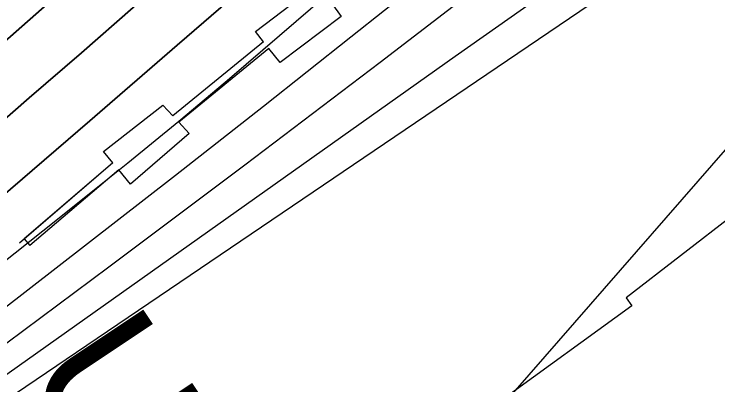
# Model space of a CAD drawing. Extents: x 3297753 to 3335611, y 652252 to 677623.
# Drawn here: x 3314328 to 3314835, y 658590 to 658857 of the extents above; entities that cross this region are included whole.
import ezdxf

# ---------------------------------------------------------------- set-up
doc = ezdxf.new("R2010")
doc.units = 0
for name, color, linetype in [('V-CHAN-DOCK', 7, 'Continuous'), ('V-RIVR-EDGE', 7, 'Continuous'), ('V-RRAP-RVMT', 7, 'Continuous'), ('V-TOPO-DPTH', 7, 'Continuous'), ('V-TOPO-GNAM-IDEN', 7, 'Continuous'), ('V-TOPO-MAJR', 7, 'Continuous'), ('V-TOPO-MINR', 7, 'Continuous'), ('V-UTIL-LINE', 7, 'Continuous')]:
    doc.layers.add(name, color=color, linetype=linetype)

msp = doc.modelspace()

# ---------------------------------------------------------------- linework, layer by layer
at = {"layer": 'V-CHAN-DOCK'}
for p, q in [((3314507.36, 658837.06), (3314442.06, 658783.71)), ((3314507.36, 658837.06), (3314507.4, 658837.09)), ((3314511.33, 658832.2), (3314446.31, 658779.13)), ((3314398.79, 658749.76), (3314334.88, 658694.84)), ((3314403.16, 658744.68), (3314338.87, 658690.21)), ((3314334.88, 658694.84), (3314338.87, 658690.21))]:
    msp.add_line(p, q, dxfattribs=at)
for points in [[(3314507.4, 658837.09), (3314501.55, 658844.38), (3314546.63, 658878.73), (3314552.9, 658869.98)], [(3314556.68, 658864.7), (3314563.46, 658855.24), (3314519.47, 658822.05), (3314511.33, 658832.2)], [(3314398.79, 658749.76), (3314392.06, 658757.86), (3314434.92, 658791.39), (3314442.06, 658783.71)], [(3314446.31, 658779.13), (3314453.9, 658770.97), (3314411.51, 658734.45), (3314403.07, 658744.61)]]:
    msp.add_lwpolyline(points, dxfattribs=at)
at = {"layer": 'V-RIVR-EDGE'}
msp.add_spline([(3319472.94, 662096.79), (3319451.36, 662084.83), (3319431.44, 662073.27), (3319412.76, 662065.44), (3319386.64, 662059.7), (3319355.13, 662056.05), (3319321.53, 662047.43), (3319286.69, 662035.91), (3319261.79, 662024.37), (3319253.91, 662022.31), (3319243.96, 662022.34), (3319236.91, 662020.28), (3319220.3, 662007.06), (3319214.06, 661999.2), (3319197.88, 661992.61), (3319174.65, 661985.21), (3319135.25, 661974.53), (3319095.84, 661962.6), (3319061.83, 661950.67), (3319035.69, 661940.78), (3319017.02, 661932.54), (3319004.15, 661925.11), (3318977.6, 661914.4), (3318949.4, 661908.67), (3318929.07, 661903.33), (3318893.41, 661894.3), (3318836.17, 661878.69), (3318802.16, 661869.66), (3318784.32, 661864.31), (3318761.1, 661859.4), (3318735.37, 661848.27), (3318707.16, 661836.32), (3318683.94, 661831.82), (3318667.77, 661829.78), (3318647.86, 661824.86), (3318612.18, 661812.51), (3318583.56, 661801.39), (3318550.78, 661789.45), (3318517.19, 661780.83), (3318486.91, 661770.55), (3318459.1, 661757.77), (3318437.11, 661748.7), (3318401.09, 661732.56), (3318376.27, 661719.66), (3318350.33, 661712.4), (3318322.69, 661702.89), (3318295.62, 661690.56), (3318275.88, 661686.66), (3318257.84, 661681.07), (3318243.73, 661673.22), (3318214.4, 661661.46), (3318180.55, 661645.76), (3318148.4, 661630.07), (3318131.47, 661619.4), (3318111.14, 661604.8), (3318079.51, 661575.01), (3318056.38, 661560.42), (3318032.66, 661542.45), (3318016.3, 661532.35), (3317961.53, 661489.66), (3317862.74, 661415.52), (3317830, 661391.93), (3317829.43, 661388.56), (3317827.16, 661382.93), (3317810.8, 661375.64), (3317785.97, 661359.92), (3317761.13, 661342.52), (3317743.62, 661322.84), (3317726.09, 661300.91), (3317708.57, 661278.97), (3317696.72, 661270.55), (3317673.58, 661255.39), (3317601.32, 661201.48), (3317560.67, 661171.71), (3317529.07, 661153.2), (3317513.82, 661140.27), (3317483.9, 661117.24), (3317464.15, 661105.46), (3317423.52, 661083.02), (3317409.43, 661079.11), (3317401.54, 661079.13), (3317375.02, 661065.67), (3317364.3, 661058.94), (3317348.5, 661051.09), (3317330.46, 661046.62), (3317307.32, 661033.16), (3317289.27, 661024.75), (3317263.88, 661012.42), (3317240.77, 661008.53), (3317230.05, 661004.05), (3317228.35, 661000.11), (3317221.59, 660998.43), (3317196.21, 660991.17), (3317170.27, 660981.66), (3317149.41, 660978.33), (3317103.16, 660960.97), (3317073.27, 660949.78), (3317034.34, 660929.59), (3316995.97, 660909.96), (3316948.02, 660886.98), (3316914.74, 660873.53), (3316885.97, 660860.65), (3316880.89, 660856.15), (3316871.29, 660848.28), (3316865.65, 660846.61), (3316855.51, 660846.63), (3316850.44, 660846.65), (3316844.22, 660840.46), (3316839.71, 660839.91), (3316835.77, 660840.48), (3316830.69, 660836.55), (3316818.84, 660828.69), (3316813.76, 660828.14), (3316808.13, 660827.03), (3316803.62, 660827.04), (3316796.84, 660818.6), (3316784.98, 660809.62), (3316774.82, 660802.88), (3316771.42, 660796.13), (3316765.18, 660779.24), (3316755.55, 660759.54), (3316745.94, 660744.35), (3316732.38, 660728.61), (3316712.63, 660717.95), (3316683.85, 660703.37), (3316676.52, 660701.13), (3316664.67, 660695.53), (3316651.68, 660680.34), (3316633.05, 660666.87), (3316616.12, 660656.2), (3316590.15, 660637.11), (3316544.42, 660603.41), (3316510, 660580.96), (3316472.73, 660551.75), (3316428.71, 660523.12), (3316390.32, 660495.6), (3316363.8, 660477.64), (3316349.69, 660469.78), (3316341.23, 660464.73), (3316335.03, 660464.75), (3316325.45, 660464.77), (3316313.61, 660461.42), (3316289.93, 660456.97), (3316257.21, 660443.53), (3316237.47, 660436.25), (3316207.01, 660423.93), (3316177.1, 660405.41), (3316154.53, 660393.07), (3316131.95, 660375.09), (3316110.5, 660362.19), (3316095.27, 660353.21), (3316080.02, 660338.03), (3316051.22, 660312.74), (3316013.92, 660270.58), (3315988.5, 660245.84), (3315960.26, 660217.18), (3315939.93, 660200.89), (3315925.81, 660185.14), (3315911.13, 660173.91), (3315895.32, 660159.86), (3315882.88, 660145.8), (3315867.63, 660130.06), (3315849.01, 660119.97), (3315837.71, 660109.29), (3315808.9, 660080.06), (3315786.88, 660062.08), (3315758.09, 660038.49), (3315733.81, 660018.83), (3315725.32, 660002.51), (3315692.01, 659976.67), (3315659.82, 659949.14), (3315603.36, 659904.2), (3315571.16, 659873.28), (3315569.47, 659873.29), (3315558.76, 659868.81), (3315547.47, 659863.2), (3315527.7, 659844.09), (3315506.25, 659828.37), (3315477.47, 659812.1), (3315461.12, 659805.94), (3315440.8, 659793.59), (3315429.5, 659781.79), (3315402.4, 659758.19), (3315361.76, 659731.8), (3315304.2, 659696.45), (3315255.66, 659666.7), (3315169.91, 659624.65), (3315140.01, 659611.76), (3315123.65, 659603.35), (3315098.82, 659588.76), (3315044.63, 659551.14), (3314989.87, 659507.33), (3314954.29, 659474.73), (3314933.97, 659462.39), (3314926.06, 659452.83), (3314915.88, 659440.45), (3314897.81, 659423.59), (3314866.75, 659396.06), (3314844.73, 659376.39), (3314848.66, 659370.75), (3314824.95, 659355.03), (3314801.82, 659342.69), (3314762.32, 659320.81), (3314730.16, 659303.42), (3314710.97, 659290.51), (3314664.68, 659256.25), (3314628.56, 659235.49), (3314603.16, 659218.09), (3314584.55, 659209.68), (3314564.82, 659208.04), (3314555.8, 659204.68), (3314546.76, 659196.25), (3314528.11, 659174.88), (3314492.47, 659118.62), (3314473.82, 659095), (3314450.67, 659074.77), (3314428.65, 659060.18), (3314423, 659054.56), (3314416.22, 659044.43), (3314398.14, 659027.57), (3314375.56, 659007.9), (3314366.53, 659005.11), (3314353.57, 659002.32), (3314347.36, 658997.27), (3314346.77, 658988.82), (3314351.26, 658983.17), (3314350.68, 658974.16), (3314342.76, 658961.78), (3314329.22, 658955.05), (3314311.71, 658940.44), (3314310, 658930.31), (3314294.2, 658921.89), (3314283.48, 658914.59), (3314276.12, 658903.91), (3314272.72, 658896.02), (3314237.73, 658871.32), (3314206.69, 658853.36), (3314198.23, 658851.13), (3314192.03, 658850.58), (3314180.19, 658846.1), (3314172.28, 658836.54), (3314164.36, 658823.6), (3314142.35, 658810.13), (3314120.89, 658792.72), (3314097.19, 658778.69), (3314086.46, 658769.14), (3314082.5, 658762.95), (3314080.22, 658754.5), (3314072.33, 658750.01), (3314036.79, 658734.32), (3314006.33, 658722), (3313997.3, 658716.39), (3313939.72, 658673.71), (3313888.34, 658634.95), (3313863.5, 658615.29), (3313820.61, 658586.66), (3313772.64, 658558.04), (3313732, 658532.78), (3313718.46, 658524.37), (3313711.13, 658521.57), (3313702.68, 658521.59), (3313693.09, 658518.79), (3313674.48, 658511.51), (3313646.82, 658494.68), (3313626.5, 658478.95), (3313619.73, 658475.02), (3313610.12, 658464.34), (3313605.01, 658449.14), (3313597.11, 658444.65), (3313577.92, 658428.92), (3313554.76, 658407.56), (3313537.8, 658387.32), (3313525.35, 658364.25), (3313506.11, 658331.61), (3313489.72, 658309.68)], degree=3, dxfattribs=at)
at = {"layer": 'V-RRAP-RVMT'}
for p, q in [((3314852.34, 658716.98), (3314768.87, 658652.39)), ((3314768.87, 658652.39), (3314773.03, 658646.63)), ((3314773.03, 658646.63), (3314671.84, 658573.39))]:
    msp.add_line(p, q, dxfattribs=at)
at = {"layer": 'V-TOPO-DPTH'}
for points in [[(3314301.01, 658763.88), (3314338.56, 658796.49), (3314376.07, 658829.14), (3314413.55, 658861.81), (3314450.94, 658894.6), (3314488.23, 658927.5), (3314525.37, 658960.57), (3314562.4, 658993.75), (3314578.83, 659008.54), (3314623.82, 659049.41), (3314668.55, 659090.55), (3314712.9, 659132.1), (3314757, 659173.93), (3314943.66, 659352.57), (3314945.2, 659353.88), (3314946.06, 659354.47), (3314946.12, 659354.51), (3315567.61, 659735.18)], [(3315567.61, 659735.18), (3314946.12, 659354.51), (3314946.06, 659354.47), (3314945.2, 659353.88), (3314943.66, 659352.57), (3314757, 659173.93), (3314712.9, 659132.1), (3314668.55, 659090.55), (3314623.82, 659049.41), (3314578.83, 659008.54), (3314562.4, 658993.75), (3314525.37, 658960.57), (3314488.23, 658927.5), (3314450.94, 658894.6), (3314413.55, 658861.81), (3314376.07, 658829.14), (3314338.56, 658796.49), (3314301.01, 658763.88)], [(3314231.52, 658758.66), (3314398.02, 658905.48), (3314452.29, 658953.84), (3314506.22, 659002.57), (3314559.64, 659051.86), (3314612.71, 659101.53), (3314677.26, 659162.56), (3314697.9, 659181.88), (3314718.66, 659201.07), (3314739.61, 659220.06), (3314760.69, 659238.91), (3314782.14, 659257.3), (3314803.96, 659275.23), (3314826.33, 659292.46), (3314849.08, 659309.23), (3314920.96, 659360.47), (3314929.07, 659366.16), (3314937.23, 659371.78), (3314945.48, 659377.28), (3314953.77, 659382.71), (3315252.63, 659575.1)], [(3315252.63, 659575.1), (3314953.77, 659382.71), (3314945.48, 659377.28), (3314937.23, 659371.78), (3314929.07, 659366.16), (3314920.96, 659360.47), (3314849.08, 659309.23), (3314826.33, 659292.46), (3314803.96, 659275.23), (3314782.14, 659257.3), (3314760.69, 659238.91), (3314739.61, 659220.06), (3314718.66, 659201.07), (3314697.9, 659181.88), (3314677.26, 659162.56), (3314612.71, 659101.53), (3314559.64, 659051.86), (3314506.22, 659002.57), (3314452.29, 658953.84), (3314398.02, 658905.48), (3314231.52, 658758.66)], [(3314161.79, 658590.48), (3314382.08, 658780.05), (3314445.14, 658834.51), (3314508.08, 658889.1), (3314570.85, 658943.9), (3314633.49, 658998.84), (3314717.41, 659072.7), (3314737.95, 659090.87), (3314758.44, 659109.1), (3314778.83, 659127.43), (3314799.17, 659145.83), (3314819.62, 659164.09), (3314840.28, 659182.11), (3314861.25, 659199.77), (3314882.43, 659217.18), (3314950.99, 659272.54), (3314963.36, 659282.21), (3314975.93, 659291.6), (3314988.8, 659300.57), (3315001.87, 659309.27), (3315201.42, 659437.47)], [(3315201.42, 659437.47), (3315001.87, 659309.27), (3314988.8, 659300.57), (3314975.93, 659291.6), (3314963.36, 659282.21), (3314950.99, 659272.54), (3314882.43, 659217.18), (3314861.25, 659199.77), (3314840.28, 659182.11), (3314819.62, 659164.09), (3314799.17, 659145.83), (3314778.83, 659127.43), (3314758.44, 659109.1), (3314737.95, 659090.87), (3314717.41, 659072.7), (3314633.49, 658998.84), (3314570.85, 658943.9), (3314508.08, 658889.1), (3314445.14, 658834.51), (3314382.08, 658780.05), (3314161.79, 658590.48)]]:
    msp.add_lwpolyline(points, dxfattribs=at)
at = {"layer": 'V-TOPO-MAJR'}
msp.add_lwpolyline([(3314297.89, 658660.72), (3314328.33, 658684.91), (3314358.79, 658709.09), (3314372.45, 658719.92), (3314409.55, 658749.75), (3314446.38, 658779.89), (3314482.82, 658810.5), (3314519, 658841.44), (3314565.37, 658881.6), (3314624.44, 658932.96), (3314683.38, 658984.47), (3314742.13, 659036.19), (3314800.76, 659088.06), (3314978.43, 659245.84), (3314985.29, 659251.71), (3314992.29, 659257.41), (3314999.49, 659262.86), (3315006.82, 659268.12), (3315014.31, 659273.18), (3315021.87, 659278.13), (3315029.54, 659282.91), (3315037.27, 659287.58), (3315649.97, 659648.56)], dxfattribs=at)
at = {"layer": 'V-TOPO-MINR'}
for points in [[(3315567.61, 659735.18), (3314946.12, 659354.51), (3314946.06, 659354.47), (3314945.2, 659353.88), (3314943.66, 659352.57), (3314757, 659173.93), (3314712.9, 659132.1), (3314668.55, 659090.55), (3314623.82, 659049.41), (3314578.83, 659008.54), (3314562.4, 658993.75), (3314525.37, 658960.57), (3314488.23, 658927.5), (3314450.94, 658894.6), (3314413.55, 658861.81), (3314376.07, 658829.14), (3314338.56, 658796.49), (3314301.01, 658763.88)], [(3315252.63, 659575.1), (3314953.77, 659382.71), (3314945.48, 659377.28), (3314937.23, 659371.78), (3314929.07, 659366.16), (3314920.96, 659360.47), (3314849.08, 659309.23), (3314826.33, 659292.46), (3314803.96, 659275.23), (3314782.14, 659257.3), (3314760.69, 659238.91), (3314739.61, 659220.06), (3314718.66, 659201.07), (3314697.9, 659181.88), (3314677.26, 659162.56), (3314612.71, 659101.53), (3314559.64, 659051.86), (3314506.22, 659002.57), (3314452.29, 658953.84), (3314398.02, 658905.48), (3314231.52, 658758.66)], [(3314220.45, 658525.23), (3314645.55, 658826.7), (3314715.05, 658875.73), (3314784.72, 658924.52), (3314854.63, 658972.97), (3314924.71, 659021.18), (3315036.41, 659097.62), (3315050.77, 659107.42), (3315065.14, 659117.19), (3315079.54, 659126.92), (3315093.96, 659136.63), (3315485.38, 659457.4)], [(3315201.42, 659437.47), (3315001.87, 659309.27), (3314988.8, 659300.57), (3314975.93, 659291.6), (3314963.36, 659282.21), (3314950.99, 659272.54), (3314882.43, 659217.18), (3314861.25, 659199.77), (3314840.28, 659182.11), (3314819.62, 659164.09), (3314799.17, 659145.83), (3314778.83, 659127.43), (3314758.44, 659109.1), (3314737.95, 659090.87), (3314717.41, 659072.7), (3314633.49, 658998.84), (3314570.85, 658943.9), (3314508.08, 658889.1), (3314445.14, 658834.51), (3314382.08, 658780.05), (3314161.79, 658590.48)], [(3314224.02, 658546.97), (3314395.99, 658674.79), (3314493.99, 658748.25), (3314591.6, 658822.23), (3314688.61, 658896.99), (3314785.21, 658972.27), (3315032.38, 659166.49), (3315034.52, 659168.18), (3315036.66, 659169.89), (3315038.78, 659171.62), (3315040.9, 659173.35), (3315045.25, 659176.95), (3315048.72, 659179.81), (3315052.19, 659182.67), (3315055.67, 659185.52), (3315059.16, 659188.36), (3315062.67, 659191.17), (3315066.2, 659193.95), (3315069.77, 659196.69), (3315073.36, 659199.39), (3315281.86, 659354.11)], [(3314316.78, 658642.34), (3314380.49, 658691.53), (3314444.05, 658740.94), (3314507.36, 658790.65), (3314570.51, 658840.58), (3314691.7, 658936.87), (3314720.95, 658960.42), (3314749.99, 658984.23), (3314778.72, 659008.43), (3314807.23, 659032.87), (3314835.59, 659057.49), (3314863.97, 659082.1), (3314892.36, 659106.69), (3314920.77, 659131.26), (3314982.71, 659184.8), (3314998.97, 659198.48), (3315015.46, 659211.86), (3315032.3, 659224.8), (3315049.37, 659237.44), (3315128.04, 659294.06), (3315185.21, 659333.87)], [(3315169.25, 659137.38), (3315169.63, 659135.7), (3315169.23, 659133.39), (3315163.67, 659127.24), (3315157.84, 659121.4), (3315151.59, 659116), (3314422.03, 658279.84), (3314420.3, 658277.69), (3314418.64, 658275.48), (3314417.39, 658273.15), (3314416.55, 658270.74), (3314416.35, 658268.19), (3314416.57, 658265.56), (3314081.54, 657867.28), (3314006.71, 657811.76), (3313860.7, 657706.98), (3313831.22, 657686.25), (3313801.49, 657665.91), (3313771.36, 657646.14), (3313765.99, 657642.71)], [(3314217.3, 658508.16), (3315001.49, 659039.67), (3315014.37, 659048.35), (3315027.29, 659056.98), (3315040.25, 659065.54), (3315053.25, 659074.04), (3315075.17, 659088.31), (3315077.24, 659089.63), (3315081.45, 659092.14), (3315083.59, 659093.35), (3315165.33, 659138.13), (3315167.68, 659138.08), (3315169.25, 659137.38)]]:
    msp.add_lwpolyline(points, dxfattribs=at)
at = {"layer": 'V-UTIL-LINE'}
for p, q in [((3314511.33, 658832.2), (3314446.31, 658779.13)), ((3314398.79, 658749.76), (3314331.55, 658691.88))]:
    msp.add_line(p, q, dxfattribs=at)

# ---------------------------------------------------------------- texts
at = {"layer": 'V-TOPO-GNAM-IDEN'}
msp.add_text('UNION LDG.', height=100, rotation=303.6834, dxfattribs=at).set_placement((3314331.82, 658597.02))

doc.saveas('drawing.dxf')
